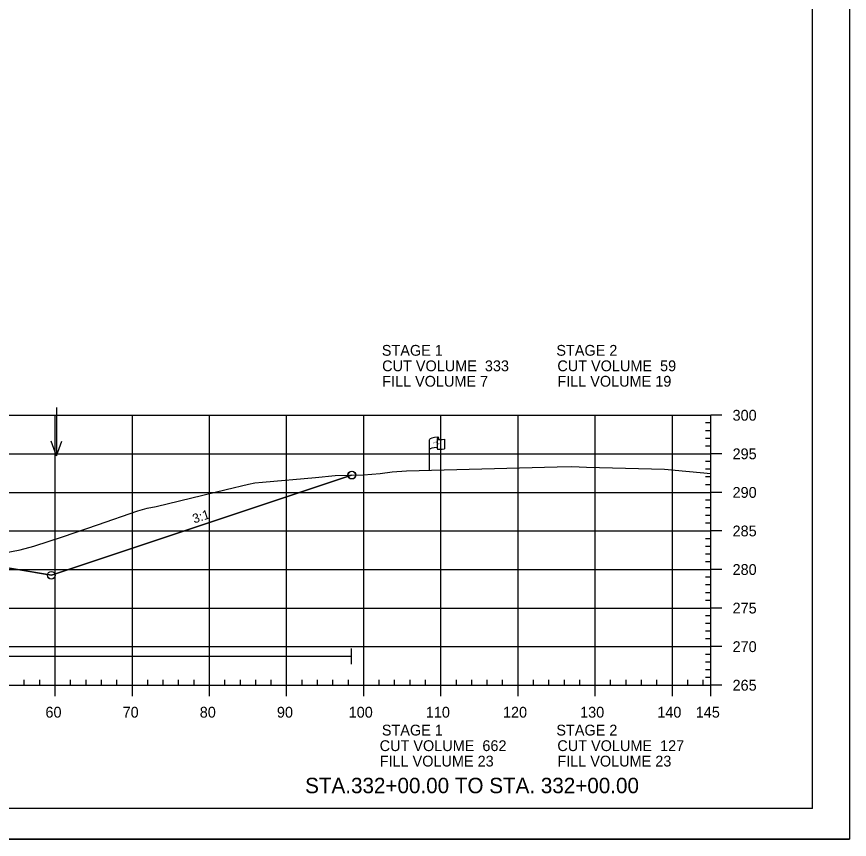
# Model space of a CAD drawing. Extents: x 1365647 to 1367999, y 387113 to 400173.
# Drawn here: x 1365949.1 to 1366057, y 399959.7 to 400066.3 of the extents above; entities that cross this region are included whole.
import ezdxf

# ---------------------------------------------------------------- set-up
doc = ezdxf.new("R2010")
doc.units = 0
for name, color, linetype in [('E_Existing ROW', 7, 'Continuous'), ('R_Axis', 7, 'Continuous'), ('R_Axis Annot', 7, 'Continuous'), ('R_Border', 7, 'Continuous'), ('R_Contours', 7, 'Continuous'), ('R_Draft', 7, 'Continuous'), ('R_Exist Surface', 7, 'Continuous'), ('R_Fin Surface', 7, 'Continuous'), ('R_Fin Surface Annot', 7, 'Continuous'), ('R_Grid', 7, 'Continuous'), ('R_No Plot', 7, 'Continuous'), ('R_Water', 7, 'Continuous'), ('R_Water Annot', 7, 'Continuous')]:
    doc.layers.add(name, color=color, linetype=linetype)

msp = doc.modelspace()

# ---------------------------------------------------------------- linework, layer by layer
at = {"layer": 'E_Existing ROW'}
for p, q in [((1366002.61, 400007.54), (1366002.61, 400011.49)), ((1366003.61, 400011.59), (1366003.61, 400011.57)), ((1366003.61, 400011.57), (1366003.61, 400010.35)), ((1366003.78, 400011.74), (1366003.78, 400011.5)), ((1366004.54, 400011.55), (1366004.54, 400010.31))]:
    msp.add_line(p, q, dxfattribs=at)
for centre, radius, start, end in [((1366003.69, 400011.59), 0.078, 88.6458, 274.2828), ((1366003.7, 400011.74), 0.0783, 263.0712, 93.9564), ((1366003.69, 400010.35), 0.0783, 180, 273.9564)]:
    msp.add_arc(centre, radius, start, end, dxfattribs=at)
for centre, major_axis, ratio, start_param, end_param in [((1366004.2, 400011.54), (-1.58, -0.04), 0.19887, 5.030368, 6.283185), ((1366004.9, 400011.65), (-1.23, -0.13), 0.052933, 0.159456, 1.268315), ((1366004.19, 400010.22), (-1.58, -0.04), 0.19887, 5.083035, 6.194897), ((1366004.9, 400010.41), (-1.23, -0.13), 0.052933, 0.159456, 1.268315)]:
    msp.add_ellipse(centre, major_axis=major_axis, ratio=ratio, start_param=start_param, end_param=end_param, dxfattribs=at)
at = {"layer": 'R_Axis'}
for p, q in [((1366039.09, 399979.66), (1366039.09, 400014.66)), ((1366040.49, 400014.66), (1366039.09, 400014.66)), ((1366039.09, 400013.66), (1366038.39, 400013.66)), ((1366039.09, 400012.66), (1366038.39, 400012.66)), ((1366039.09, 400011.66), (1366038.39, 400011.66)), ((1366039.09, 400010.66), (1366038.39, 400010.66)), ((1366040.49, 400009.66), (1366039.09, 400009.66)), ((1366039.09, 400008.66), (1366038.39, 400008.66)), ((1366039.09, 400007.66), (1366038.39, 400007.66)), ((1366039.09, 400006.66), (1366038.39, 400006.66)), ((1366039.09, 400005.66), (1366038.39, 400005.66)), ((1366040.49, 400004.66), (1366039.09, 400004.66)), ((1366039.09, 400003.66), (1366038.39, 400003.66)), ((1366039.09, 400002.66), (1366038.39, 400002.66)), ((1366039.09, 400001.66), (1366038.39, 400001.66)), ((1366039.09, 400000.66), (1366038.39, 400000.66)), ((1366040.49, 399999.66), (1366039.09, 399999.66)), ((1366039.09, 399998.66), (1366038.39, 399998.66)), ((1366039.09, 399997.66), (1366038.39, 399997.66)), ((1366039.09, 399996.66), (1366038.39, 399996.66)), ((1366039.09, 399995.66), (1366038.39, 399995.66)), ((1366040.49, 399994.66), (1366039.09, 399994.66)), ((1366039.09, 399993.66), (1366038.39, 399993.66)), ((1366039.09, 399992.66), (1366038.39, 399992.66)), ((1366039.09, 399991.66), (1366038.39, 399991.66)), ((1366039.09, 399990.66), (1366038.39, 399990.66)), ((1366040.49, 399989.66), (1366039.09, 399989.66)), ((1366039.09, 399988.66), (1366038.39, 399988.66)), ((1366039.09, 399987.66), (1366038.39, 399987.66)), ((1366039.09, 399986.66), (1366038.39, 399986.66)), ((1366039.09, 399985.66), (1366038.39, 399985.66)), ((1366040.49, 399984.66), (1366039.09, 399984.66)), ((1366039.09, 399983.66), (1366038.39, 399983.66)), ((1366039.09, 399982.66), (1366038.39, 399982.66)), ((1366039.09, 399981.66), (1366038.39, 399981.66)), ((1366039.09, 399980.66), (1366038.39, 399980.66)), ((1365749.09, 399979.66), (1366039.09, 399979.66)), ((1365950.09, 399979.66), (1365950.09, 399980.36)), ((1365952.09, 399979.66), (1365952.09, 399980.36)), ((1365954.09, 399978.26), (1365954.09, 399979.66)), ((1365956.09, 399979.66), (1365956.09, 399980.36)), ((1365958.09, 399979.66), (1365958.09, 399980.36)), ((1365960.09, 399979.66), (1365960.09, 399980.36)), ((1365962.09, 399979.66), (1365962.09, 399980.36)), ((1365964.09, 399978.26), (1365964.09, 399979.66)), ((1365966.09, 399979.66), (1365966.09, 399980.36)), ((1365968.09, 399979.66), (1365968.09, 399980.36)), ((1365970.09, 399979.66), (1365970.09, 399980.36)), ((1365972.09, 399979.66), (1365972.09, 399980.36)), ((1365974.09, 399978.26), (1365974.09, 399979.66)), ((1365976.09, 399979.66), (1365976.09, 399980.36)), ((1365978.09, 399979.66), (1365978.09, 399980.36)), ((1365980.09, 399979.66), (1365980.09, 399980.36)), ((1365982.09, 399979.66), (1365982.09, 399980.36)), ((1365984.09, 399978.26), (1365984.09, 399979.66)), ((1365986.09, 399979.66), (1365986.09, 399980.36)), ((1365988.09, 399979.66), (1365988.09, 399980.36)), ((1365990.09, 399979.66), (1365990.09, 399980.36)), ((1365992.09, 399979.66), (1365992.09, 399980.36)), ((1365994.09, 399978.26), (1365994.09, 399979.66)), ((1365996.09, 399979.66), (1365996.09, 399980.36)), ((1365998.09, 399979.66), (1365998.09, 399980.36)), ((1366000.09, 399979.66), (1366000.09, 399980.36)), ((1366002.09, 399979.66), (1366002.09, 399980.36)), ((1366004.09, 399978.26), (1366004.09, 399979.66)), ((1366006.09, 399979.66), (1366006.09, 399980.36)), ((1366008.09, 399979.66), (1366008.09, 399980.36)), ((1366010.09, 399979.66), (1366010.09, 399980.36)), ((1366012.09, 399979.66), (1366012.09, 399980.36)), ((1366014.09, 399978.26), (1366014.09, 399979.66)), ((1366016.09, 399979.66), (1366016.09, 399980.36)), ((1366018.09, 399979.66), (1366018.09, 399980.36)), ((1366020.09, 399979.66), (1366020.09, 399980.36)), ((1366022.09, 399979.66), (1366022.09, 399980.36)), ((1366024.09, 399978.26), (1366024.09, 399979.66)), ((1366026.09, 399979.66), (1366026.09, 399980.36)), ((1366028.09, 399979.66), (1366028.09, 399980.36)), ((1366030.09, 399979.66), (1366030.09, 399980.36)), ((1366032.09, 399979.66), (1366032.09, 399980.36)), ((1366034.09, 399978.26), (1366034.09, 399979.66)), ((1366036.09, 399979.66), (1366036.09, 399980.36)), ((1366038.09, 399979.66), (1366038.09, 399980.36)), ((1366039.09, 399978.26), (1366039.09, 399979.66)), ((1366040.49, 399979.66), (1366039.09, 399979.66))]:
    msp.add_line(p, q, dxfattribs=at)
at = {"layer": 'R_Border'}
for q in [(1366052.27, 400169.12), (1365736.09, 399963.66)]:
    msp.add_line((1366052.27, 399963.66), q, dxfattribs=at)
at = {"layer": 'R_Contours'}
msp.add_lwpolyline([(1365942.63, 399995.75), (1365946.57, 399996.66), (1365949.57, 399997.21), (1365951.33, 399997.7), (1365955.15, 399998.93), (1365959.59, 400000.44), (1365964.81, 400002.26), (1365966.02, 400002.63), (1365967.17, 400002.85), (1365976.25, 400005.02), (1365979.16, 400005.72), (1365979.95, 400005.88), (1365980.97, 400005.99), (1365987.82, 400006.59), (1365990.4, 400006.84), (1365992.51, 400006.9), (1365953.59, 399993.92)], close=True, dxfattribs=at)
at = {"layer": 'R_Exist Surface'}
msp.add_lwpolyline([(1365946.57, 399996.66), (1365949.57, 399997.21), (1365951.33, 399997.7), (1365955.15, 399998.93), (1365959.59, 400000.44), (1365964.81, 400002.26), (1365966.02, 400002.63), (1365967.17, 400002.85), (1365976.25, 400005.02), (1365979.16, 400005.72), (1365979.95, 400005.88), (1365980.97, 400005.99), (1365987.82, 400006.59), (1365990.4, 400006.84), (1365994.05, 400006.94), (1365996.22, 400007.11), (1365997.78, 400007.31), (1365999.64, 400007.46), (1366019.16, 400007.99), (1366021.04, 400008.03), (1366022.96, 400007.94), (1366033.06, 400007.67), (1366039.09, 400007.1)], dxfattribs=at)
at = {"layer": 'R_Fin Surface'}
msp.add_lwpolyline([(1365823.78, 399995), (1365830.79, 399992.66), (1365834.59, 399993.92), (1365847.47, 399996.07), (1365856.59, 399997.59), (1365862.59, 399997.83), (1365864.59, 399997.87), (1365894.09, 399998.46), (1365923.59, 399997.87), (1365925.59, 399997.83), (1365931.59, 399997.59), (1365940.72, 399996.07), (1365953.59, 399993.92), (1365992.51, 400006.9)], dxfattribs=at)
at = {"layer": 'R_Grid'}
for p, q in [((1365749.09, 400014.66), (1366039.09, 400014.66)), ((1365954.09, 399979.66), (1365954.09, 400014.66)), ((1365964.09, 399979.66), (1365964.09, 400014.66)), ((1365974.09, 399979.66), (1365974.09, 400014.66)), ((1365984.09, 399979.66), (1365984.09, 400014.66)), ((1365994.09, 399979.66), (1365994.09, 400014.66)), ((1366004.09, 399979.66), (1366004.09, 400014.66)), ((1366014.09, 399979.66), (1366014.09, 400014.66)), ((1366024.09, 399979.66), (1366024.09, 400014.66)), ((1366034.09, 399979.66), (1366034.09, 400014.66)), ((1366039.09, 399979.66), (1366039.09, 400014.66)), ((1365749.09, 400009.66), (1366039.09, 400009.66)), ((1365749.09, 400004.66), (1366039.09, 400004.66)), ((1365749.09, 399999.66), (1366039.09, 399999.66)), ((1365749.09, 399994.66), (1366039.09, 399994.66)), ((1365749.09, 399989.66), (1366039.09, 399989.66)), ((1365749.09, 399984.66), (1366039.09, 399984.66)), ((1365749.09, 399979.66), (1366039.09, 399979.66))]:
    msp.add_line(p, q, dxfattribs=at)
at = {"layer": 'R_No Plot'}
msp.add_line((1365723.69, 399959.68), (1366057.03, 399959.68), dxfattribs=at)
msp.add_lwpolyline([(1365723.69, 400173.01), (1366057.03, 400173.01), (1366057.03, 399959.68), (1365723.69, 399959.68)], close=True, dxfattribs=at)
for centre in [(1365992.51, 400006.9), (1365992.51, 400006.9), (1365992.57, 400006.9), (1365953.59, 399993.92), (1365953.59, 399993.92), (1365953.59, 399993.91)]:
    msp.add_circle(centre, 0.5, dxfattribs=at)
at = {"layer": 'R_Water'}
for p, q in [((1365992.51, 399982.41), (1365992.51, 399984.41)), ((1365880.82, 399983.41), (1365992.51, 399983.41))]:
    msp.add_line(p, q, dxfattribs=at)
at = {"layer": 'R_Water Annot'}
for p, q in [((1365954.25, 400015.66), (1365954.25, 400009.38)), ((1365954.25, 400009.38), (1365953.55, 400011.3)), ((1365954.25, 400009.38), (1365954.95, 400011.3))]:
    msp.add_line(p, q, dxfattribs=at)

# ---------------------------------------------------------------- texts
at = {"layer": 'E_Existing ROW'}
for s, height, rotation, p in [('R ', 0.2, 9.9884, (1366003.13, 400010.99)), (' O', 0.2, 9.9884, (1366003.28, 400011.04)), ('W', 0.2, 351.1788, (1366003.61, 400010.87)), ('DWB 11-9-07', 0.001, 90, (1366003.78, 400011.5)), ('DWB 11-9-07', 0.001, 5.0717, (1366004.53, 400010.31)), ('DWB 11-9-07', 0.001, 90, (1366002.61, 400007.54))]:
    msp.add_text(s, height=height, rotation=rotation, dxfattribs=at).set_placement(p)
at = {"layer": 'R_Axis Annot'}
for s, p in [('STAGE 1', (1365996.43, 400022.38)), ('STAGE 2', (1366019.05, 400022.38)), ('CUT VOLUME  333', (1365996.47, 400020.37)), ('CUT VOLUME  59', (1366019.18, 400020.37)), ('FILL VOLUME 7', (1365996.47, 400018.37)), ('FILL VOLUME 19', (1366019.18, 400018.37)), ('300', (1366041.89, 400013.96)), ('295', (1366041.89, 400008.96)), ('290', (1366041.89, 400003.96)), ('285', (1366041.89, 399998.96)), ('280', (1366041.89, 399993.96)), ('275', (1366041.89, 399988.96)), ('270', (1366041.89, 399983.96)), ('265', (1366041.89, 399978.96)), ('60', (1365952.83, 399975.46)), ('70', (1365962.83, 399975.46)), ('80', (1365972.83, 399975.46)), ('90', (1365982.83, 399975.46)), ('100', (1365992.13, 399975.46)), ('110', (1366002.13, 399975.46)), ('120', (1366012.13, 399975.46)), ('130', (1366022.13, 399975.46)), ('140', (1366032.13, 399975.46)), ('145', (1366037.12, 399975.46)), ('STAGE 1', (1365996.43, 399973.14)), ('STAGE 2', (1366019.05, 399973.14)), ('CUT VOLUME  662', (1365996.15, 399971.12)), ('CUT VOLUME  127', (1366019.18, 399971.12)), ('FILL VOLUME 23', (1365996.15, 399969.12)), ('FILL VOLUME 23', (1366019.18, 399969.12))]:
    msp.add_text(s, height=1.4, dxfattribs=at).set_placement(p)
at = {"layer": 'R_Draft'}
msp.add_text('STA.332+00.00 TO STA. 332+00.00', height=2, dxfattribs=at).set_placement((1365986.49, 399965.66))
at = {"layer": 'R_Fin Surface Annot'}
msp.add_text('3:1', height=1.2, rotation=18.4349, dxfattribs=at).set_placement((1365972.11, 400000.62))

doc.saveas('drawing.dxf')
